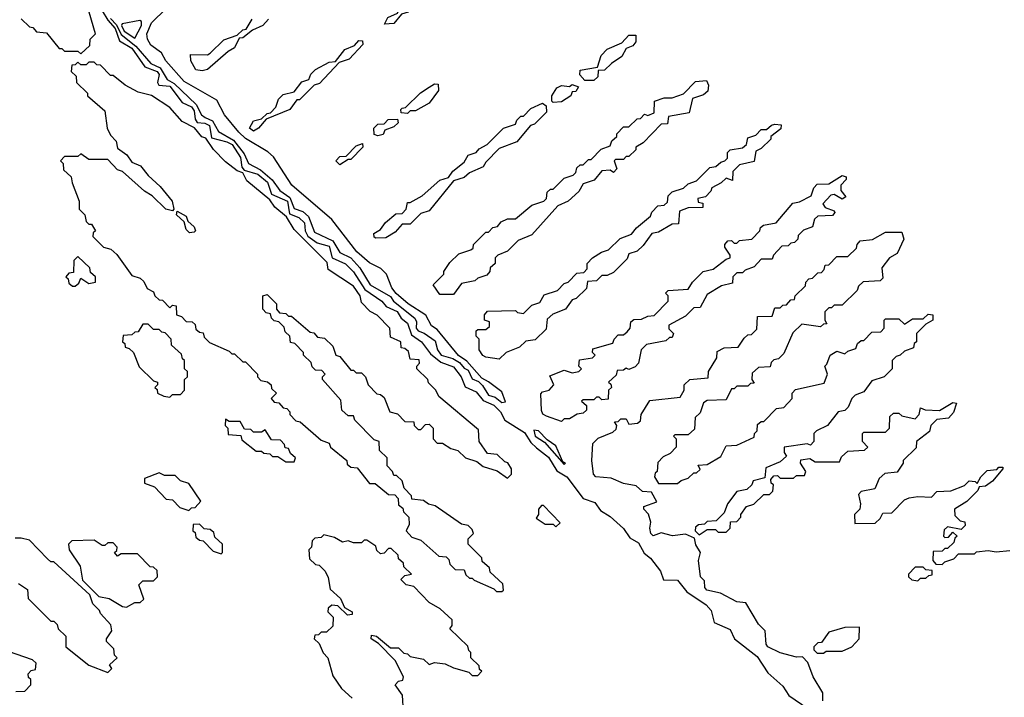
# Model space of a CAD drawing. Extents: x 2769579 to 2883812, y 684207 to 828660.
# Tile 340 of 505: x 2810299 to 2813945, y 772709 to 775217. Entities that reach past the tile are written whole.
import ezdxf

# ---------------------------------------------------------------- set-up
doc = ezdxf.new("R2010")
doc.units = 0

msp = doc.modelspace()

# ---------------------------------------------------------------- linework, layer by layer
at = {"layer": '0CON02XD'}
for points in [[(2810985.5, 774855.5), (2811013.1, 774843.1), (2811035, 774802.5), (2811090.8, 774770.8), (2811130.7, 774720.7), (2811145.8, 774685), (2811191.2, 774661.2), (2811233.9, 774623.9), (2811262, 774585), (2811298.9, 774558.9), (2811315, 774517.5), (2811347.4, 774507.4), (2811368.2, 774488.2), (2811390.2, 774430.2), (2811458.6, 774398.6), (2811484, 774355), (2811525.8, 774335.8), (2811558.3, 774298.3), (2811597.5, 774235), (2811672, 774192), (2811683.8, 774175), (2811762.3, 774112.3), (2811768.3, 774098.3), (2811767.5, 774075), (2811774.2, 774065), (2811797.1, 774057.1), (2811838, 774028), (2811845.7, 773995), (2811859.2, 773975), (2811902.9, 773962.9), (2811928.3, 773948.3), (2811945, 773926.7), (2811960, 773920), (2811975, 773887.5), (2811998.3, 773878.3), (2812013.3, 773863.3), (2812035, 773826.7), (2812059.2, 773819.2), (2812085, 773800), (2812097.5, 773802.5), (2812085, 773840), (2812035, 773876.7), (2812010, 773890), (2811955, 773952.5), (2811923.8, 773973.8), (2811845, 774070), (2811823.6, 774083.6), (2811803, 774123), (2811737.5, 774165), (2811693.6, 774203.6), (2811677.5, 774225), (2811657.5, 774275), (2811636.4, 774296.4), (2811595, 774317.5), (2811548, 774358), (2811455, 774477.5), (2811306.7, 774605), (2811239.3, 774709.3), (2811218.3, 774728.3), (2811135, 774777.5), (2811110.3, 774800.3), (2811057.5, 774865), (2811029.3, 774919.3), (2810908.7, 774988.7), (2810840, 775065), (2810823.9, 775093.9), (2810785, 775123.3), (2810772, 775145), (2810770, 775165), (2810787.5, 775205), (2810842.1, 775257.9)], [(2811650, 775200), (2811662.5, 775225), (2811698.3, 775241.7), (2811710.7, 775269.3), (2811735, 775280), (2811742.5, 775255), (2811737.5, 775245), (2811712.5, 775237.5), (2811685, 775202.5), (2811650, 775200)], [(2810305, 775220), (2810335, 775190), (2810348.3, 775188.3), (2810361.7, 775171.7), (2810398.3, 775168.3), (2810445, 775110), (2810455, 775110), (2810465, 775100), (2810515, 775100), (2810525, 775090), (2810558.3, 775121.7), (2810560, 775145), (2810580, 775165), (2810556.7, 775245)], [(2810605, 775249.5), (2810625.2, 775215.2), (2810652.5, 775185), (2810669.1, 775139.1), (2810715, 775111.1), (2810762.6, 775042.6), (2810807.8, 775025), (2810815.5, 775014.5), (2810810, 774985), (2810814.1, 774974.1), (2810855, 774971.1), (2810900.9, 774910.9), (2810935, 774894.2), (2810945, 774880), (2810948.8, 774848.8), (2810956.1, 774836.1), (2810985, 774834.2), (2811002.5, 774825), (2811010, 774780), (2811066.2, 774765), (2811085.5, 774755), (2811116.6, 774706.6), (2811121.7, 774671.7), (2811130, 774660), (2811180.8, 774645), (2811216.9, 774615), (2811231.7, 774571.7), (2811290.5, 774545), (2811298.8, 774498.8), (2811333.3, 774485), (2811353.3, 774465), (2811356.2, 774435), (2811365.9, 774415.9), (2811401.2, 774391.2), (2811445, 774378.8), (2811456, 774336), (2811505, 774313.3), (2811535, 774283.3), (2811577.7, 774217.7), (2811640, 774175), (2811655.8, 774155.8), (2811697.3, 774137.3), (2811712.3, 774112.3), (2811735, 774093.3), (2811750, 774050), (2811786.7, 774025), (2811820.5, 773980.5), (2811858.8, 773948.8), (2811905, 773932.5), (2811934, 773895), (2811948.1, 773858.1), (2811988.9, 773838.9), (2812015, 773807.1), (2812055, 773790.6), (2812079.2, 773765), (2812096, 773735), (2812168.8, 773688.8), (2812191.5, 773651.5), (2812212.4, 773632.4), (2812257.6, 773597.6), (2812287.5, 773547.5), (2812325.7, 773525), (2812385, 773444), (2812429.2, 773429.2), (2812449.6, 773399.6), (2812485, 773378.5), (2812535, 773333.1), (2812558.5, 773298.5), (2812590.7, 773280.7), (2812612, 773242), (2812635, 773224), (2812672, 773175), (2812683.1, 773143.1), (2812735, 773142.5), (2812769.7, 773099.7), (2812841.1, 773051.1), (2812859.7, 773029.7), (2812871.2, 772985), (2812929.8, 772959.8), (2812946.5, 772925), (2813029.7, 772859.7), (2813069.7, 772799.7), (2813125, 772750), (2813147.5, 772715), (2813240.6, 772650.6)], [(2810635, 775220.9), (2810658.1, 775198.1), (2810675, 775161.9), (2810728.7, 775118.7), (2810784.2, 775055), (2810818.9, 775038.9), (2810845, 774996.2), (2810871.1, 774981.1), (2810952.7, 774902.7), (2810972.9, 774865), (2810985.5, 774855.5)], [(2810725, 775148.8), (2810750, 775195), (2810750, 775210), (2810743.6, 775213.6), (2810678.8, 775201.2), (2810676, 775195), (2810686, 775175), (2810725, 775148.8)], [(2810975, 775027.5), (2810951.7, 775031.7), (2810932.5, 775065), (2810931.7, 775088.3), (2810995, 775087.5), (2811005, 775092.5), (2811055, 775142.5), (2811105, 775160), (2811125, 775180), (2811138.3, 775181.7), (2811160.5, 775219.5)], [(2811220.7, 775219.3), (2811200, 775195), (2811161.7, 775178.3), (2811125, 775150), (2811111.7, 775148.3), (2811095, 775112.5), (2811071.2, 775098.8), (2810995, 775032.5), (2810975, 775027.5)], [(2812391.7, 774991.7), (2812373, 775013), (2812375, 775030), (2812438.3, 775041.7), (2812452.5, 775085), (2812475, 775107.5), (2812528.8, 775131.2), (2812555, 775160), (2812580, 775160), (2812580, 775135), (2812569.3, 775120.7), (2812545, 775110), (2812529.3, 775080.7), (2812490, 775055), (2812465, 775030), (2812441.7, 775028.3), (2812440, 775005), (2812425, 774992.5), (2812391.7, 774991.7)], [(2811165, 774804.2), (2811150, 774815), (2811165, 774842.5), (2811195, 774850), (2811215, 774870), (2811228.3, 774871.7), (2811247, 774893), (2811257, 774923), (2811275, 774940), (2811315, 774950), (2811343.6, 774986.4), (2811370, 774995), (2811377.5, 775015), (2811395, 775032.5), (2811445, 775060), (2811468.3, 775061.7), (2811503.6, 775106.4), (2811538.3, 775121.7), (2811555, 775140), (2811568.3, 775138.3), (2811570, 775125), (2811519.3, 775070.7), (2811481.7, 775058.3), (2811409.3, 774980.7), (2811390, 774975), (2811335, 774920), (2811325, 774920), (2811300, 774885), (2811211.7, 774848.3), (2811183.3, 774815), (2811165, 774804.2)], [(2812085, 773100), (2812090, 773105), (2812088.3, 773128.3), (2812041.7, 773171.7), (2812038.3, 773188.3), (2812011.7, 773211.7), (2812010, 773225), (2811960, 773275), (2811960, 773295), (2811980, 773315), (2811975, 773330), (2811960, 773345), (2811935, 773350), (2811837, 773417), (2811813, 773423), (2811795, 773437.5), (2811751.7, 773441.7), (2811750, 773455), (2811723, 773483), (2811715, 773510), (2811695, 773530), (2811685, 773530), (2811680, 773545), (2811660, 773565), (2811660, 773595), (2811631.7, 773621.7), (2811630, 773655), (2811611.7, 773661.7), (2811540, 773735), (2811535, 773750), (2811515, 773750), (2811491.7, 773771.7), (2811488.3, 773808.3), (2811420, 773885), (2811420, 773895), (2811430, 773905), (2811418.3, 773918.3), (2811395, 773920), (2811381.7, 773931.7), (2811378.3, 773948.3), (2811350, 773975), (2811350, 773985), (2811318.3, 774018.3), (2811301.7, 774021.7), (2811300, 774045), (2811281.7, 774061.7), (2811278.3, 774078.3), (2811258.3, 774098.3), (2811241.7, 774101.7), (2811231.7, 774111.7), (2811228.3, 774128.3), (2811211.7, 774131.7), (2811200, 774145), (2811200, 774195), (2811215, 774200), (2811250, 774165), (2811250, 774145), (2811261.7, 774131.7), (2811285, 774130), (2811295, 774120), (2811305, 774120), (2811375, 774060), (2811388.3, 774058.3), (2811401.7, 774041.7), (2811428.3, 774038.3), (2811458.3, 774008.3), (2811470, 773975), (2811485, 773970), (2811525, 773920), (2811535, 773920), (2811545, 773910), (2811565, 773910), (2811580, 773895), (2811590, 773865), (2811621.7, 773831.7), (2811635, 773830), (2811648.3, 773818.3), (2811670, 773765), (2811698.3, 773758.3), (2811725, 773730), (2811758.3, 773728.3), (2811760, 773715), (2811775, 773700), (2811785, 773700), (2811801.7, 773718.3), (2811815, 773720), (2811830, 773705), (2811830, 773665), (2811845, 773650), (2811865, 773650), (2811895, 773630), (2811921.7, 773621.7), (2811950, 773595), (2811991.7, 773581.7), (2812015, 773562.5), (2812067, 773547), (2812105, 773520), (2812120, 773535), (2812120, 773555), (2812106.4, 773576.4), (2812095, 773580), (2812067, 773607), (2812031.7, 773611.7), (2812000, 773655), (2811998.3, 773698.3), (2811851.7, 773821.7), (2811840, 773845), (2811813, 773873), (2811810, 773885), (2811770, 773925), (2811770, 773935), (2811780, 773945), (2811778.3, 773958.3), (2811745, 773960), (2811738.3, 773988.3), (2811725, 774000), (2811711.7, 774001.7), (2811710, 774025), (2811671.7, 774041.7), (2811670, 774075), (2811623, 774123), (2811597, 774137), (2811565, 774170), (2811560, 774195), (2811535, 774230), (2811441.7, 774291.7), (2811438.3, 774318.3), (2811315, 774440), (2811286.7, 774486.7), (2811243.6, 774523.6), (2811225, 774550), (2811140.5, 774620.5), (2811125, 774650), (2811105, 774657.5), (2811060.7, 774690.7), (2811017, 774737), (2810988.3, 774778.3), (2810973.3, 774783.3), (2810946.7, 774816.7), (2810900.7, 774840.7), (2810855, 774892.5), (2810786.7, 774936.7), (2810738.3, 774948.3), (2810690, 774975), (2810645, 775010), (2810635, 775010), (2810598.3, 775048.3), (2810585, 775050), (2810575, 775060), (2810555, 775060), (2810545, 775050), (2810525, 775050), (2810515, 775060), (2810505, 775050), (2810491.7, 775048.3), (2810490, 775025), (2810508.3, 775008.3), (2810510, 774985), (2810550, 774945), (2810550, 774935), (2810615, 774880), (2810622.5, 774815), (2810635, 774790), (2810657, 774767), (2810661.7, 774741.7), (2810696.4, 774716.4), (2810715, 774690), (2810746.4, 774676.4), (2810775, 774640), (2810819.3, 774599.3), (2810863.3, 774545), (2810870, 774515), (2810865, 774510), (2810840, 774515), (2810790, 774565), (2810761.7, 774581.7), (2810680, 774655), (2810661.7, 774661.7), (2810625, 774700), (2810555, 774700), (2810525, 774720), (2810515, 774710), (2810465, 774710), (2810450, 774695), (2810460, 774685), (2810461.7, 774661.7), (2810490, 774635), (2810493, 774613), (2810520, 774545), (2810520, 774515), (2810540, 774495), (2810545, 774470), (2810555, 774460), (2810565, 774460), (2810580, 774435), (2810571.7, 774428.3), (2810570, 774415), (2810610, 774375), (2810637, 774367), (2810658.3, 774348.3), (2810715, 774270), (2810745, 774260), (2810758.3, 774248.3), (2810771.7, 774221.7), (2810795, 774210), (2810800, 774195), (2810815, 774180), (2810828.3, 774178.3), (2810855, 774150), (2810865, 774160), (2810878.3, 774158.3), (2810880, 774125), (2810898.3, 774118.3), (2810915, 774100), (2810938.3, 774098.3), (2810948.3, 774088.3), (2810951.7, 774071.7), (2810965, 774060), (2810978.3, 774058.3), (2810981.7, 774041.7), (2811001.7, 774021.7), (2811075, 773990), (2811085, 773980), (2811095, 773980), (2811125, 773950), (2811135, 773950), (2811180, 773905), (2811180, 773895), (2811191.7, 773881.7), (2811217, 773877), (2811230, 773865), (2811231.7, 773851.7), (2811250, 773835), (2811230, 773815), (2811241.7, 773801.7), (2811258.3, 773798.3), (2811275, 773780), (2811288.3, 773778.3), (2811300, 773765), (2811300, 773755), (2811321.7, 773731.7), (2811338.3, 773728.3), (2811415, 773660), (2811445, 773650), (2811450, 773635), (2811510, 773585), (2811511.7, 773571.7), (2811525, 773560), (2811548.3, 773558.3), (2811595, 773500), (2811615, 773500), (2811665, 773460), (2811688.3, 773458.3), (2811700, 773445), (2811701.7, 773421.7), (2811718.3, 773408.3), (2811720, 773395), (2811740, 773375), (2811741.7, 773348.3), (2811730, 773325), (2811751.7, 773301.7), (2811785, 773290), (2811851.7, 773231.7), (2811878.3, 773228.3), (2811888.3, 773218.3), (2811891.7, 773201.7), (2811911.7, 773181.7), (2811945, 773180), (2811951.7, 773161.7), (2811965, 773150), (2811975, 773150), (2811981.7, 773141.7), (2812055, 773110), (2812065, 773100), (2812085, 773100)], [(2811735, 774870), (2811711.7, 774871.7), (2811710, 774885), (2811715, 774890), (2811728.3, 774891.7), (2811783.6, 774946.4), (2811815, 774967.5), (2811835, 774980), (2811848.3, 774978.3), (2811850, 774955), (2811815, 774907.5), (2811765, 774880), (2811745, 774880), (2811735, 774870)], [(2811905, 774200), (2811855, 774200), (2811830, 774235), (2811870, 774275), (2811870, 774285), (2811891.7, 774318.3), (2811925, 774350), (2811970, 774365), (2811978.3, 774371.7), (2811980, 774385), (2812025, 774430), (2812035, 774430), (2812051.7, 774448.3), (2812068.3, 774451.7), (2812081.7, 774468.3), (2812105, 774480), (2812135, 774480), (2812195, 774530), (2812240, 774545), (2812250, 774555), (2812251.7, 774578.3), (2812265, 774590), (2812275, 774590), (2812315, 774630), (2812348.3, 774641.7), (2812358.3, 774651.7), (2812361.7, 774668.3), (2812375, 774680), (2812385, 774680), (2812405, 774700), (2812415, 774700), (2812451.7, 774738.3), (2812485, 774750), (2812491.7, 774768.3), (2812510, 774785), (2812510, 774795), (2812535, 774820), (2812555, 774820), (2812585, 774850), (2812598.3, 774851.7), (2812613, 774867), (2812625, 774862.5), (2812648.3, 774871.7), (2812650, 774915), (2812685, 774927.5), (2812715, 774927.5), (2812757, 774943), (2812801.7, 774988.3), (2812841.7, 774991.7), (2812850, 774975), (2812847, 774953), (2812831.7, 774938.3), (2812790, 774925), (2812778.3, 774871.7), (2812701.7, 774858.3), (2812698.3, 774831.7), (2812675, 774830), (2812608.3, 774761.7), (2812580, 774745), (2812580, 774735), (2812555, 774710), (2812545, 774710), (2812535, 774700), (2812505, 774700), (2812500, 774695), (2812510, 774665), (2812498.3, 774651.7), (2812485, 774660), (2812455, 774657.5), (2812426.7, 774623.3), (2812385, 774610), (2812369.3, 774580.7), (2812330, 774545), (2812291.7, 774528.3), (2812195, 774420), (2812145, 774400), (2812105, 774360), (2812070, 774345), (2812060, 774335), (2812060, 774315), (2812041.7, 774298.3), (2812040, 774285), (2812028.3, 774271.7), (2811995, 774260), (2811985, 774250), (2811935, 774240), (2811905, 774200)], [(2812275, 774910), (2812270, 774915), (2812270, 774935), (2812287.5, 774965), (2812305, 774973.3), (2812335, 774970), (2812345, 774977.5), (2812368.3, 774968.3), (2812358.3, 774951.7), (2812345, 774950), (2812340, 774935), (2812305, 774912.5), (2812275, 774910)], [(2811618.3, 774408.3), (2811611.7, 774411.7), (2811610, 774425), (2811635, 774440), (2811653.6, 774466.4), (2811691.7, 774498.3), (2811715, 774500), (2811730, 774515), (2811735, 774540), (2811745, 774540), (2811790, 774565), (2811855, 774623.3), (2811887.5, 774632.5), (2811903.6, 774656.4), (2811945, 774690), (2811960, 774715), (2811990, 774725), (2812000.7, 774739.3), (2812030, 774755), (2812090, 774815), (2812135, 774830), (2812140, 774845), (2812155, 774860), (2812165, 774860), (2812191.7, 774888.3), (2812235, 774907.5), (2812248.3, 774898.3), (2812250, 774875), (2812205, 774830), (2812190, 774825), (2812140, 774765), (2812075, 774740), (2812025, 774690), (2812015, 774672.5), (2811965, 774650), (2811945, 774632.5), (2811905, 774620), (2811815, 774510), (2811785, 774500), (2811745, 774460), (2811715, 774460), (2811689.3, 774430.7), (2811655, 774410), (2811618.3, 774408.3)], [(2811625, 774787.5), (2811611.7, 774791.7), (2811610, 774815), (2811625, 774830), (2811648.3, 774831.7), (2811663, 774847), (2811698.3, 774848.3), (2811700, 774835), (2811685, 774820), (2811651.7, 774808.3), (2811645, 774792.5), (2811625, 774787.5)], [(2812075, 773960), (2812025, 773967.5), (2812013.6, 773973.6), (2812000, 773995), (2812000, 774035), (2811990, 774045), (2811990, 774065), (2811995, 774070), (2812025, 774070), (2812038.3, 774081.7), (2812038.3, 774098.3), (2812020, 774105), (2812020, 774125), (2812031.7, 774138.3), (2812135, 774140), (2812143, 774133), (2812165, 774130), (2812195, 774160), (2812225, 774170), (2812241.7, 774198.3), (2812290, 774215), (2812315, 774240), (2812330, 774245), (2812361.7, 774278.3), (2812388.3, 774281.7), (2812400, 774295), (2812400, 774315), (2812420, 774335), (2812453, 774357), (2812480, 774365), (2812523, 774407), (2812565, 774422.5), (2812583.6, 774446.4), (2812635, 774490), (2812640, 774505), (2812661.7, 774528.3), (2812685, 774530), (2812698.3, 774541.7), (2812700, 774565), (2812715, 774580), (2812757, 774593), (2812775, 774610), (2812805, 774620), (2812855, 774670), (2812877, 774673), (2812895, 774690), (2812910, 774695), (2812920, 774705), (2812920, 774725), (2812930, 774735), (2812975, 774742.5), (2812990, 774755), (2812995, 774780), (2813025, 774790), (2813045, 774810), (2813065, 774810), (2813083, 774827), (2813095, 774830), (2813118.3, 774828.3), (2813117, 774813), (2813080, 774785), (2813080, 774775), (2813045, 774740), (2813025, 774730), (2813018.3, 774691.7), (2812965, 774680), (2812940, 774655), (2812938.3, 774621.7), (2812915, 774630), (2812897, 774613), (2812862.5, 774595), (2812858.3, 774581.7), (2812838.3, 774561.7), (2812810, 774555), (2812811.7, 774541.7), (2812828.3, 774538.3), (2812828.3, 774521.7), (2812775, 774520), (2812741.7, 774508.3), (2812738.3, 774461.7), (2812715, 774460), (2812665, 774430), (2812640, 774425), (2812608.3, 774381.7), (2812585, 774360), (2812555, 774350), (2812548.3, 774331.7), (2812498.3, 774281.7), (2812475, 774270), (2812455, 774270), (2812435, 774250), (2812401.7, 774248.3), (2812398.3, 774221.7), (2812360, 774185), (2812345, 774180), (2812320, 774145), (2812273, 774127), (2812251.7, 774108.3), (2812248.3, 774071.7), (2812208.3, 774031.7), (2812173, 774027), (2812150, 774005), (2812100, 773985), (2812075, 773960)], [(2811485, 774680), (2811470, 774695), (2811485, 774710), (2811508.3, 774711.7), (2811545, 774750), (2811568.3, 774758.3), (2811570, 774745), (2811525, 774700), (2811515, 774700), (2811485, 774680)], [(2812305, 773730), (2812249.3, 773749.3), (2812236.7, 773756.7), (2812230.7, 773770.7), (2812228.3, 773831.7), (2812235, 773840), (2812260, 773845), (2812277.5, 773865), (2812261.7, 773898.3), (2812315, 773920), (2812345, 773910), (2812370, 773915), (2812380, 773925), (2812370, 773935), (2812371.7, 773958.3), (2812420, 773965), (2812430, 773975), (2812420, 773985), (2812421.7, 773998.3), (2812495, 774020), (2812500, 774035), (2812515, 774050), (2812535, 774050), (2812548.3, 774061.7), (2812560, 774075), (2812561.7, 774098.3), (2812573, 774107), (2812601.7, 774108.3), (2812625, 774120), (2812648.3, 774121.7), (2812700, 774175), (2812700, 774195), (2812690, 774205), (2812700, 774215), (2812775, 774220), (2812790, 774245), (2812830, 774285), (2812866.7, 774293.3), (2812915, 774330), (2812930, 774335), (2812930, 774345), (2812910, 774375), (2812910, 774385), (2812921.7, 774398.3), (2812935, 774400), (2812945, 774390), (2812955, 774390), (2812965, 774400), (2813010, 774405), (2813040, 774435), (2813041.7, 774448.3), (2813053, 774457), (2813100, 774465), (2813161.7, 774538.3), (2813187, 774543), (2813230, 774565), (2813240, 774595), (2813251.7, 774608.3), (2813295, 774610), (2813345, 774640), (2813360, 774635), (2813360, 774625), (2813340, 774605), (2813340, 774585), (2813358.3, 774561.7), (2813345, 774552.5), (2813315, 774570), (2813303, 774567), (2813272.5, 774535), (2813281.7, 774521.7), (2813315, 774510), (2813317, 774503), (2813308.3, 774491.7), (2813255, 774490), (2813241.7, 774478.3), (2813235, 774450), (2813201.7, 774438.3), (2813181.7, 774418.3), (2813180, 774405), (2813168.3, 774391.7), (2813155, 774390), (2813145, 774380), (2813121.7, 774378.3), (2813090, 774345), (2813085, 774330), (2813045, 774330), (2813018.3, 774301.7), (2812985, 774290), (2812975, 774280), (2812955, 774280), (2812940, 774265), (2812938.3, 774241.7), (2812898.3, 774231.7), (2812845, 774200), (2812818.3, 774151.7), (2812795, 774150), (2812765, 774120), (2812703.3, 774086.7), (2812703, 774073), (2812720, 774055), (2812715, 774040), (2812705, 774040), (2812691.7, 774028.3), (2812620, 774015), (2812600, 773995), (2812590, 773945), (2812578.3, 773931.7), (2812555, 773922.5), (2812545, 773927.5), (2812535, 773920), (2812511.7, 773918.3), (2812508.3, 773901.7), (2812480, 773875), (2812488.3, 773868.3), (2812490, 773855), (2812480, 773845), (2812478.3, 773811.7), (2812455, 773810), (2812445, 773820), (2812435, 773820), (2812425, 773810), (2812385, 773810), (2812380, 773805), (2812398.3, 773788.3), (2812398.3, 773771.7), (2812385, 773760), (2812363, 773757), (2812335, 773740), (2812315, 773740), (2812305, 773730)], [(2810928.3, 774428.3), (2810915, 774440), (2810908.3, 774468.3), (2810880, 774495), (2810881.7, 774508.3), (2810915, 774490), (2810921.7, 774471.7), (2810945, 774450), (2810950, 774435), (2810945, 774430), (2810928.3, 774428.3)], [(2813155, 774180), (2813168.3, 774181.7), (2813170, 774195), (2813208.3, 774231.7), (2813210, 774245), (2813221.7, 774258.3), (2813235, 774260), (2813255, 774280), (2813268.3, 774281.7), (2813278.3, 774291.7), (2813281.7, 774308.3), (2813295, 774310), (2813325, 774340), (2813365, 774340), (2813398.3, 774371.7), (2813400, 774385), (2813411.7, 774398.3), (2813457, 774403), (2813505, 774430), (2813565, 774430), (2813572.5, 774405), (2813548.3, 774351.7), (2813520, 774335), (2813491.7, 774298.3), (2813495, 774260), (2813485, 774250), (2813423, 774247), (2813405, 774230), (2813400, 774215), (2813345, 774160), (2813315, 774160), (2813305, 774150), (2813295, 774150), (2813280, 774135), (2813280, 774105), (2813288.3, 774091.7), (2813275, 774090), (2813265, 774080), (2813195, 774090), (2813161.7, 774058.3), (2813128.3, 773981.7), (2813108.3, 773961.7), (2813091.7, 773958.3), (2813081.7, 773948.3), (2813078.3, 773931.7), (2813035, 773930), (2813011.7, 773908.3), (2813010, 773885), (2813018.3, 773871.7), (2813005, 773870), (2812995, 773860), (2812955, 773860), (2812945, 773850), (2812935, 773850), (2812915, 773810), (2812845, 773807.5), (2812831.7, 773798.3), (2812818.3, 773761.7), (2812800, 773745), (2812798.3, 773701.7), (2812775, 773680), (2812725, 773680), (2812720, 773675), (2812730, 773665), (2812730, 773635), (2812708.3, 773611.7), (2812681.7, 773598.3), (2812661.7, 773578.3), (2812660, 773545), (2812651.7, 773538.3), (2812650, 773525), (2812665, 773500), (2812735, 773500), (2812748.3, 773511.7), (2812775, 773520), (2812795, 773540), (2812805, 773540), (2812818.3, 773551.7), (2812811.7, 773568.3), (2812845, 773570), (2812895, 773600), (2812915, 773640), (2812955, 773642.5), (2813018.3, 773671.7), (2813020, 773685), (2813030, 773695), (2813031.7, 773718.3), (2813045, 773730), (2813055, 773730), (2813101.7, 773778.3), (2813128.3, 773781.7), (2813160, 773815), (2813160, 773835), (2813171.7, 773848.3), (2813278.3, 773871.7), (2813290, 773905), (2813280, 773935), (2813288.3, 773941.7), (2813300, 773975), (2813325, 773990), (2813355, 773980), (2813365, 773990), (2813395, 774000), (2813401.7, 774018.3), (2813415, 774030), (2813425, 774030), (2813455, 774060), (2813488.3, 774061.7), (2813500, 774075), (2813500, 774105), (2813505, 774110), (2813555, 774110), (2813575, 774090), (2813605, 774110), (2813645, 774110), (2813663, 774127), (2813680, 774125), (2813680, 774105), (2813655, 774090), (2813620, 774055), (2813620, 774025), (2813611.7, 774018.3), (2813608.3, 774001.7), (2813575, 773990), (2813560, 773975), (2813545, 773970), (2813530, 773955), (2813530, 773925), (2813500, 773895), (2813455, 773880), (2813425, 773840), (2813393, 773827), (2813380, 773815), (2813367, 773783), (2813355, 773770), (2813330, 773765), (2813290, 773715), (2813250, 773695), (2813240, 773685), (2813240, 773655), (2813227.5, 773642.5), (2813215, 773647.5), (2813130, 773635), (2813130, 773615), (2813138.3, 773601.7), (2813115, 773580), (2813061.7, 773558.3), (2813058.3, 773521.7), (2813015, 773510), (2813010, 773495), (2812991.7, 773478.3), (2812955, 773470), (2812920, 773425), (2812908.3, 773391.7), (2812878.3, 773361.7), (2812845, 773360), (2812835, 773350), (2812813, 773347), (2812801.7, 773338.3), (2812800, 773325), (2812815, 773310), (2812845, 773330), (2812875, 773330), (2812885, 773320), (2812915, 773320), (2812930, 773335), (2812931.7, 773358.3), (2812955, 773360), (2812970, 773375), (2812970, 773385), (2812990, 773415), (2813017, 773423), (2813055, 773460), (2813075, 773460), (2813088.3, 773471.7), (2813090, 773495), (2813081.7, 773501.7), (2813080, 773515), (2813091.7, 773528.3), (2813105, 773530), (2813115, 773520), (2813165, 773520), (2813175, 773530), (2813205, 773530), (2813210, 773545), (2813190, 773575), (2813191.7, 773588.3), (2813225, 773592.5), (2813245, 773580), (2813335, 773580), (2813341.7, 773598.3), (2813365, 773620), (2813427, 773623), (2813440, 773635), (2813420, 773655), (2813420, 773685), (2813425, 773690), (2813505, 773690), (2813520, 773705), (2813521.7, 773748.3), (2813535, 773760), (2813555, 773760), (2813565, 773750), (2813615, 773740), (2813630, 773755), (2813635, 773780), (2813652.5, 773772.5), (2813705, 773770), (2813755, 773800), (2813767.5, 773797.5), (2813757, 773763), (2813738.3, 773741.7), (2813695, 773737.5), (2813672.5, 773715), (2813667.5, 773692.5), (2813620, 773655), (2813618.3, 773631.7), (2813570, 773585), (2813570, 773575), (2813548.3, 773541.7), (2813503, 773537), (2813481.7, 773518.3), (2813465, 773480), (2813415, 773470), (2813405, 773460), (2813412.5, 773425), (2813410, 773405), (2813390, 773385), (2813391.7, 773351.7), (2813467, 773353), (2813485, 773370), (2813495, 773390), (2813528.3, 773391.7), (2813575, 773440), (2813593, 773447), (2813625, 773452.5), (2813675, 773450), (2813695, 773470), (2813747, 773473), (2813797, 773493), (2813815, 773510), (2813837.5, 773507.5), (2813845, 773500), (2813857.5, 773525), (2813881.7, 773548.3), (2813917.5, 773552.5), (2813925, 773560), (2813940, 773560), (2813940, 773555), (2813901.7, 773508.3), (2813875, 773490), (2813851.7, 773488.3), (2813846.4, 773473.6), (2813806.4, 773433.6), (2813760, 773405), (2813761.7, 773381.7), (2813781.7, 773361.7), (2813798.3, 773358.3), (2813800, 773345), (2813785, 773330), (2813735, 773340), (2813721.7, 773328.3), (2813720, 773305), (2813725, 773300), (2813738.3, 773301.7), (2813755, 773320), (2813770, 773305), (2813761.7, 773298.3), (2813758.3, 773281.7), (2813735, 773260), (2813725, 773260), (2813715, 773250), (2813681.7, 773248.3), (2813680, 773215), (2813691.7, 773201.7), (2813715, 773200), (2813725, 773210), (2813758.3, 773221.7), (2813775, 773240), (2813835, 773240), (2813842.5, 773247.5), (2813885, 773252.5), (2813915, 773247.5), (2813965, 773252.5)], [(2810505, 774230), (2810518.3, 774241.7), (2810525, 774260), (2810555, 774240), (2810580, 774245), (2810580, 774265), (2810561.7, 774281.7), (2810558.3, 774298.3), (2810515, 774340), (2810500, 774325), (2810498.3, 774281.7), (2810481.7, 774278.3), (2810470, 774265), (2810478.3, 774258.3), (2810481.7, 774241.7), (2810495, 774230), (2810505, 774230)], [(2813273.3, 772695), (2813272.5, 772725), (2813237.5, 772785), (2813217, 772837), (2813198.3, 772858.3), (2813175, 772857.5), (2813115, 772873.3), (2813070, 772895), (2813063.8, 772905), (2813060, 772955), (2813035, 772980), (2812988.3, 773058.3), (2812955, 773062.5), (2812893.9, 773093.9), (2812843.3, 773105), (2812836.2, 773115), (2812835, 773140), (2812820, 773155), (2812812.5, 773215), (2812820, 773245), (2812803, 773273), (2812798.3, 773298.3), (2812765, 773312.5), (2812717, 773307), (2812675, 773317.5), (2812645, 773306), (2812636, 773315), (2812632, 773335), (2812636.4, 773356.4), (2812627, 773387), (2812610, 773405), (2812610, 773415), (2812658.3, 773431.7), (2812638.3, 773468.3), (2812605, 773470), (2812581.7, 773491.7), (2812535, 773500), (2812489.3, 773519.3), (2812432.5, 773525), (2812423.3, 773535), (2812417.5, 773585), (2812421.7, 773648.3), (2812441.7, 773668.3), (2812495, 773690), (2812508.3, 773701.7), (2812510, 773715), (2812501.7, 773728.3), (2812515, 773730), (2812525, 773740), (2812545, 773740), (2812555, 773720), (2812587, 773723), (2812598.3, 773731.7), (2812600, 773755), (2812633, 773807), (2812745, 773820), (2812760, 773845), (2812760, 773865), (2812780, 773885), (2812848.3, 773891.7), (2812850, 773915), (2812880, 773965), (2812881.7, 773988.3), (2812908.3, 774001.7), (2812960, 774005), (2812981.7, 774038.3), (2812995, 774050), (2813008.3, 774051.7), (2813028.3, 774071.7), (2813031.7, 774118.3), (2813085, 774120), (2813095, 774150), (2813115, 774150), (2813125, 774160), (2813138.3, 774161.7), (2813155, 774180)], [(2810855, 773820), (2810865, 773830), (2810895, 773830), (2810910, 773845), (2810910, 773885), (2810920, 773895), (2810920, 773915), (2810910, 773925), (2810910, 773955), (2810901.7, 773961.7), (2810898.3, 773978.3), (2810861.7, 774011.7), (2810860, 774035), (2810838.3, 774058.3), (2810825, 774060), (2810815, 774070), (2810795, 774070), (2810775, 774090), (2810755, 774090), (2810738.3, 774061.7), (2810725, 774060), (2810715, 774050), (2810681.7, 774048.3), (2810680, 774025), (2810688.3, 774018.3), (2810690, 774005), (2810705, 774000), (2810720, 773985), (2810741.7, 773931.7), (2810795, 773880), (2810810, 773875), (2810810, 773865), (2810800, 773855), (2810808.3, 773848.3), (2810810, 773835), (2810833, 773823), (2810855, 773820)], [(2811315, 773580), (2811320, 773595), (2811301.7, 773611.7), (2811295, 773630), (2811281.7, 773631.7), (2811280, 773645), (2811265, 773660), (2811231.7, 773661.7), (2811208.3, 773698.3), (2811195, 773690), (2811165, 773690), (2811155, 773700), (2811131.7, 773701.7), (2811115, 773730), (2811075, 773730), (2811061.7, 773738.3), (2811060, 773715), (2811070, 773705), (2811071.7, 773681.7), (2811118.3, 773678.3), (2811121.7, 773661.7), (2811175, 773620), (2811195, 773620), (2811203, 773613), (2811225, 773610), (2811235, 773600), (2811255, 773600), (2811285, 773580), (2811315, 773580)], [(2812315, 773570), (2812320, 773575), (2812310, 773580), (2812285, 773640), (2812251.7, 773661.7), (2812220, 773695), (2812202.5, 773697.5), (2812207.5, 773675), (2812242.5, 773652.5), (2812315, 773570)], [(2810925, 773400), (2810935, 773410), (2810948.3, 773411.7), (2810970, 773435), (2810925, 773500), (2810895, 773510), (2810875, 773530), (2810835, 773530), (2810815, 773540), (2810761.7, 773518.3), (2810761.7, 773501.7), (2810798.3, 773488.3), (2810841.7, 773441.7), (2810865, 773440), (2810891.7, 773411.7), (2810925, 773400)], [(2812285, 773340), (2812300, 773355), (2812238.3, 773418.3), (2812231.7, 773418.3), (2812220, 773405), (2812220, 773385), (2812211.7, 773371.7), (2812245, 773350), (2812275, 773350), (2812285, 773340)], [(2811045, 773240), (2811050, 773245), (2811050, 773275), (2811021.7, 773301.7), (2811018.3, 773318.3), (2811005, 773330), (2810981.7, 773331.7), (2810965, 773350), (2810941.7, 773348.3), (2810940, 773325), (2810948.3, 773318.3), (2810951.7, 773301.7), (2810965, 773290), (2810978.3, 773288.3), (2811015, 773250), (2811045, 773240)], [(2810598.3, 773018.3), (2810595, 773030), (2810570, 773055), (2810558.3, 773088.3), (2810425, 773210), (2810415, 773210), (2810401.7, 773221.7), (2810335, 773290), (2810305, 773297.5), (2810282.5, 773297.5)], [(2810695, 773042.5), (2810725, 773060), (2810745, 773060), (2810758.3, 773071.7), (2810740, 773125), (2810755, 773140), (2810795, 773140), (2810810, 773155), (2810808.3, 773178.3), (2810795, 773190), (2810781.7, 773191.7), (2810735, 773240), (2810675, 773240), (2810661.7, 773231.7), (2810650, 773245), (2810658.3, 773251.7), (2810660, 773265), (2810645, 773280), (2810625, 773280), (2810615, 773270), (2810605, 773270), (2810575, 773290), (2810491.7, 773288.3), (2810480, 773275), (2810482.5, 773255), (2810523.6, 773193.6), (2810531.7, 773141.7), (2810591.7, 773081.7), (2810630, 773075), (2810680, 773045), (2810695, 773042.5)], [(2811720, 772655), (2811717, 772717), (2811690, 772755), (2811701.7, 772768.3), (2811718.3, 772771.7), (2811720, 772785), (2811690, 772845), (2811628.3, 772908.3), (2811600, 772925), (2811601.7, 772938.3), (2811620, 772935), (2811671.7, 772891.7), (2811701.7, 772891.7), (2811721.7, 772871.7), (2811735, 772870), (2811745, 772860), (2811795, 772850), (2811815, 772830), (2811835, 772837.5), (2811875, 772832.5), (2811905, 772817.5), (2811961.7, 772801.7), (2811975, 772790), (2811995, 772790), (2812010, 772805), (2812001.7, 772811.7), (2812000, 772825), (2811970, 772855), (2811970, 772875), (2811961.7, 772881.7), (2811958.3, 772898.3), (2811891.7, 772961.7), (2811900, 772975), (2811900, 772995), (2811856.4, 773036.4), (2811815, 773060), (2811758.3, 773118.3), (2811730, 773125), (2811710, 773145), (2811725, 773160), (2811750, 773165), (2811721.7, 773191.7), (2811720, 773205), (2811701.7, 773221.7), (2811700, 773235), (2811675, 773260), (2811665, 773260), (2811648.3, 773241.7), (2811635, 773240), (2811621.7, 773251.7), (2811618.3, 773268.3), (2811585, 773290), (2811575, 773290), (2811565, 773280), (2811535, 773280), (2811515, 773287.5), (2811495, 773282.5), (2811465, 773300), (2811425, 773310), (2811415, 773300), (2811391.7, 773298.3), (2811381.7, 773288.3), (2811380, 773265), (2811370, 773255), (2811371.7, 773221.7), (2811395, 773200), (2811408.3, 773198.3), (2811430, 773175), (2811441.7, 773151.7), (2811449.3, 773109.3), (2811487.5, 773075), (2811501.7, 773041.7), (2811530, 773025), (2811530, 773015), (2811513, 773013), (2811477.5, 773047.5), (2811455, 773050), (2811441.7, 773038.3), (2811440, 773025), (2811460, 773005), (2811458.3, 772971.7), (2811435, 772950), (2811415, 772950), (2811405, 772940), (2811391.7, 772938.3), (2811390, 772925), (2811408.3, 772908.3), (2811423, 772873), (2811440, 772855), (2811458.3, 772788.3), (2811490.7, 772740.7), (2811530, 772705)], [(2813625, 773140), (2813635, 773150), (2813655, 773150), (2813665, 773160), (2813678.3, 773161.7), (2813678.3, 773178.3), (2813655, 773180), (2813645, 773190), (2813615, 773190), (2813590, 773165), (2813590, 773155), (2813603, 773143), (2813625, 773140)], [(2810295, 773130), (2810328.3, 773108.3), (2810330, 773075), (2810415, 772990), (2810425, 772990), (2810438.3, 772978.3), (2810441.7, 772961.7), (2810470, 772935), (2810470, 772895), (2810555, 772827.5), (2810625, 772800), (2810640, 772815), (2810631.7, 772828.3), (2810660, 772855), (2810650, 772865), (2810648.3, 772888.3), (2810620, 772915), (2810620, 772925), (2810640, 772955), (2810637, 772977), (2810598.3, 773018.3)], [(2813251.7, 772871.7), (2813275, 772872.5), (2813285, 772880), (2813345, 772880), (2813380, 772895), (2813407.5, 772925), (2813408.3, 772968.3), (2813355, 772967.5), (2813295, 772950), (2813268.3, 772911.7), (2813255, 772910), (2813240, 772895), (2813240, 772885), (2813251.7, 772871.7)], [(2810285, 772730), (2810318.3, 772731.7), (2810340, 772755), (2810340, 772775), (2810331.7, 772781.7), (2810330, 772795), (2810341.7, 772808.3), (2810358.3, 772811.7), (2810360, 772835), (2810347, 772847), (2810258.3, 772878.3)]]:
    msp.add_lwpolyline(points, dxfattribs=at)

doc.saveas('drawing.dxf')
